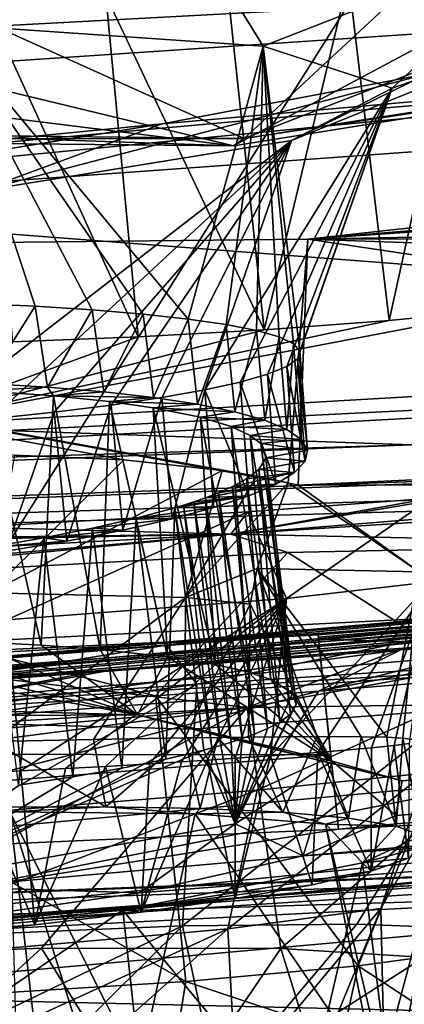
# Model space of a CAD drawing. Header units: metres. Extents: x -147 to 294, y -23 to 81.
# Tile 232 of 656: x 226.93 to 228.02, y 5.43 to 8.21. Entities that reach past the tile are written whole.
import ezdxf

# ---------------------------------------------------------------- set-up
doc = ezdxf.new("R2010")
doc.units = ezdxf.units.M
doc.layers.add('solid_AVA_153', color=7, linetype='CONTINUOUS')

msp = doc.modelspace()

# ---------------------------------------------------------------- linework, layer by layer
at = {"layer": 'solid_AVA_153'}
for points in [[(226.666824, 6.360106, 267.585846), (221.667358, 19.119045, 269.910767), (235.382919, 20.174784, 271.545105)], [(226.666824, 6.360106, 267.585846), (235.382919, 20.174784, 271.545105), (236.747787, 7.212847, 268.464081)], [(221.215851, 18.567869, 273.642273), (222.109406, 7.973817, 270.554962), (236.530548, 9.275632, 271.466919)], [(228.138519, 8.174622, 222.694717), (227.975449, 10.498135, 223.496567), (226.329712, 10.324483, 223.498077)], [(228.138519, 8.174622, 222.694717), (230.165802, 8.708931, 220.641251), (227.975449, 10.498135, 223.496567)], [(226.625031, 8.073373, 222.710281), (228.138519, 8.174622, 222.694717), (226.329712, 10.324483, 223.498077)], [(236.78653, 6.84453, 270.019653), (236.530548, 9.275632, 271.466919), (222.109406, 7.973817, 270.554962)], [(227.657516, 8.942982, 221.917419), (226.863846, 8.190336, 221.886475), (225.89827, 8.237767, 221.354187)], [(227.657516, 8.942982, 221.917419), (227.972733, 8.249958, 221.873093), (226.863846, 8.190336, 221.886475)], [(226.715729, 8.196825, 227.932388), (227.324066, 8.616124, 227.523529), (225.467773, 8.601363, 226.949051)], [(226.715729, 8.196825, 227.932388), (227.62085, 8.134121, 228.804672), (227.324066, 8.616124, 227.523529)], [(227.62085, 8.134121, 228.804672), (228.471924, 8.466963, 229.031189), (227.324066, 8.616124, 227.523529)], [(233.608093, 8.471336, 231.993881), (225.555923, 7.742019, 233.204056), (224.093491, 7.551685, 234.172729)], [(233.628204, 8.239284, 233.922836), (233.608093, 8.471336, 231.993881), (224.093491, 7.551685, 234.172729)], [(233.608093, 8.471336, 231.993881), (227.336411, 7.915747, 232.620621), (225.555923, 7.742019, 233.204056)], [(233.608093, 8.471336, 231.993881), (228.083939, 8.056382, 231.878784), (227.336411, 7.915747, 232.620621)], [(227.62085, 8.134121, 228.804672), (227.984177, 8.016028, 230.015076), (228.471924, 8.466963, 229.031189)], [(227.984177, 8.016028, 230.015076), (228.524857, 8.202989, 230.974884), (228.471924, 8.466963, 229.031189)], [(228.920853, 8.400693, 221.314636), (229.337128, 8.150836, 221.32962), (227.567337, 7.874276, 222.236374)], [(227.972733, 8.249958, 221.873093), (228.920853, 8.400693, 221.314636), (227.567337, 7.874276, 222.236374)], [(228.196243, 8.359608, 223.167938), (227.975891, 7.360683, 223.035233), (227.86171, 8.326296, 223.240036)], [(228.196243, 8.359608, 223.167938), (228.322845, 7.393867, 222.959244), (227.975891, 7.360683, 223.035233)], [(227.86171, 8.326296, 223.240036), (227.623306, 7.333996, 223.074554), (227.520294, 8.299098, 223.277664)], [(227.86171, 8.326296, 223.240036), (227.975891, 7.360683, 223.035233), (227.623306, 7.333996, 223.074554)], [(227.177322, 8.278397, 223.280487), (227.268509, 7.313957, 223.077332), (226.834137, 8.26439, 223.247864)], [(227.520294, 8.299098, 223.277664), (227.623306, 7.333996, 223.074554), (227.177322, 8.278397, 223.280487)], [(227.177322, 8.278397, 223.280487), (227.623306, 7.333996, 223.074554), (227.268509, 7.313957, 223.077332)], [(236.633896, 8.294048, 236.10585), (227.746582, 7.589775, 235.630768), (236.638626, 8.249241, 236.544342)], [(234.777832, 8.171439, 235.494171), (227.746582, 7.589775, 235.630768), (236.633896, 8.294048, 236.10585)], [(226.834137, 8.26439, 223.247864), (227.268509, 7.313957, 223.077332), (226.915268, 7.300756, 223.043701)], [(226.863846, 8.190336, 221.886475), (227.972733, 8.249958, 221.873093), (227.567337, 7.874276, 222.236374)], [(233.628204, 8.239284, 233.922836), (224.093491, 7.551685, 234.172729), (227.746582, 7.589775, 235.630768)], [(236.638626, 8.249241, 236.544342), (227.746582, 7.589775, 235.630768), (236.643234, 8.205646, 236.980911)], [(234.777832, 8.171439, 235.494171), (233.628204, 8.239284, 233.922836), (227.746582, 7.589775, 235.630768)], [(227.409454, 7.364685, 228.802612), (227.62085, 8.134121, 228.804672), (226.715729, 8.196825, 227.932388)], [(227.282806, 7.37843, 228.617767), (227.409454, 7.364685, 228.802612), (226.715729, 8.196825, 227.932388)], [(227.138229, 7.390466, 228.447586), (227.282806, 7.37843, 228.617767), (226.715729, 8.196825, 227.932388)], [(226.977432, 7.400581, 228.293686), (227.138229, 7.390466, 228.447586), (226.715729, 8.196825, 227.932388)], [(226.801651, 7.408681, 228.157516), (226.977432, 7.400581, 228.293686), (226.715729, 8.196825, 227.932388)], [(227.701202, 7.868086, 231.263977), (228.083939, 8.056382, 231.878784), (228.524857, 8.202989, 230.974884)], [(227.984177, 8.016028, 230.015076), (227.701202, 7.868086, 231.263977), (228.524857, 8.202989, 230.974884)], [(236.643234, 8.205646, 236.980911), (227.746582, 7.589775, 235.630768), (236.690552, 7.756367, 238.891998)], [(226.863846, 8.190336, 221.886475), (227.567337, 7.874276, 222.236374), (225.673813, 7.894255, 221.544952)], [(227.537064, 7.852794, 222.347427), (228.138519, 8.174622, 222.694717), (226.625031, 8.073373, 222.710281)], [(227.537064, 7.852794, 222.347427), (229.373611, 8.146243, 221.368607), (228.138519, 8.174622, 222.694717)], [(227.567337, 7.874276, 222.236374), (229.373611, 8.146243, 221.368607), (227.537064, 7.852794, 222.347427)], [(227.567337, 7.874276, 222.236374), (229.337128, 8.150836, 221.32962), (229.373611, 8.146243, 221.368607)], [(227.537064, 7.852794, 222.347427), (226.625031, 8.073373, 222.710281), (225.291519, 8.131188, 221.975357)], [(227.537064, 7.852794, 222.347427), (225.291519, 8.131188, 221.975357), (225.394073, 7.925722, 221.841507)], [(227.409454, 7.364685, 228.802612), (227.516205, 7.349355, 228.999969), (227.62085, 8.134121, 228.804672)], [(227.516205, 7.349355, 228.999969), (227.601883, 7.332406, 229.207794), (227.62085, 8.134121, 228.804672)], [(227.601883, 7.332406, 229.207794), (227.665588, 7.314009, 229.424408), (227.62085, 8.134121, 228.804672)], [(227.723801, 7.273679, 229.875549), (227.984177, 8.016028, 230.015076), (227.62085, 8.134121, 228.804672)], [(227.706436, 7.294384, 229.647964), (227.723801, 7.273679, 229.875549), (227.62085, 8.134121, 228.804672)], [(227.665588, 7.314009, 229.424408), (227.706436, 7.294384, 229.647964), (227.62085, 8.134121, 228.804672)], [(226.818863, 7.72579, 232.222122), (227.336411, 7.915747, 232.620621), (228.083939, 8.056382, 231.878784)], [(227.701202, 7.868086, 231.263977), (226.818863, 7.72579, 232.222122), (228.083939, 8.056382, 231.878784)], [(227.456238, 7.164742, 230.97789), (227.701202, 7.868086, 231.263977), (227.984177, 8.016028, 230.015076)], [(227.555954, 7.186561, 230.770248), (227.456238, 7.164742, 230.97789), (227.984177, 8.016028, 230.015076)], [(227.633209, 7.208677, 230.553802), (227.555954, 7.186561, 230.770248), (227.984177, 8.016028, 230.015076)], [(227.687271, 7.230732, 230.330963), (227.633209, 7.208677, 230.553802), (227.984177, 8.016028, 230.015076)], [(227.717484, 7.25237, 230.10408), (227.687271, 7.230732, 230.330963), (227.984177, 8.016028, 230.015076)], [(227.723801, 7.273679, 229.875549), (227.717484, 7.25237, 230.10408), (227.984177, 8.016028, 230.015076)], [(236.78653, 6.84453, 270.019653), (222.109406, 7.973817, 270.554962), (222.631927, 5.539927, 269.080383)], [(227.537064, 7.852794, 222.347427), (225.394073, 7.925722, 221.841507), (225.579788, 7.872334, 221.640121)], [(225.555084, 7.625453, 232.601135), (225.555923, 7.742019, 233.204056), (227.336411, 7.915747, 232.620621)], [(226.818863, 7.72579, 232.222122), (225.555084, 7.625453, 232.601135), (227.336411, 7.915747, 232.620621)], [(225.673813, 7.894255, 221.544952), (227.567337, 7.874276, 222.236374), (225.579788, 7.872334, 221.640121)], [(227.567337, 7.874276, 222.236374), (227.537064, 7.852794, 222.347427), (225.579788, 7.872334, 221.640121)], [(226.661957, 7.06533, 231.80545), (226.818863, 7.72579, 232.222122), (227.701202, 7.868086, 231.263977)], [(226.853745, 7.083014, 231.676071), (226.661957, 7.06533, 231.80545), (227.701202, 7.868086, 231.263977)], [(227.031494, 7.102033, 231.526443), (226.853745, 7.083014, 231.676071), (227.701202, 7.868086, 231.263977)], [(227.192581, 7.122088, 231.358337), (227.031494, 7.102033, 231.526443), (227.701202, 7.868086, 231.263977)], [(227.334747, 7.143135, 231.174606), (227.192581, 7.122088, 231.358337), (227.701202, 7.868086, 231.263977)], [(227.456238, 7.164742, 230.97789), (227.334747, 7.143135, 231.174606), (227.701202, 7.868086, 231.263977)], [(227.746582, 7.589775, 235.630768), (235.735458, 7.599073, 239.130646), (236.690552, 7.756367, 238.891998)], [(227.691162, 6.902668, 238.496902), (227.746582, 7.589775, 235.630768), (224.093491, 7.551685, 234.172729)], [(227.691162, 6.902668, 238.496902), (227.719223, 6.896078, 238.537064), (227.746582, 7.589775, 235.630768)], [(227.746582, 7.589775, 235.630768), (227.719223, 6.896078, 238.537064), (231.285553, 7.061139, 239.422485)], [(227.746582, 7.589775, 235.630768), (234.926407, 7.339032, 239.866241), (235.735458, 7.599073, 239.130646)], [(227.746582, 7.589775, 235.630768), (231.285553, 7.061139, 239.422485), (234.926407, 7.339032, 239.866241)], [(227.602158, 6.920899, 238.380768), (227.691162, 6.902668, 238.496902), (224.093491, 7.551685, 234.172729)], [(227.505508, 6.93691, 238.270599), (227.602158, 6.920899, 238.380768), (224.093491, 7.551685, 234.172729)], [(227.228363, 6.966941, 238.021484), (227.505508, 6.93691, 238.270599), (224.093491, 7.551685, 234.172729)], [(226.919937, 6.980522, 237.827713), (227.228363, 6.966941, 238.021484), (224.093491, 7.551685, 234.172729)], [(228.322845, 7.393867, 222.959244), (228.371536, 7.16521, 223.003799), (226.575378, 7.061026, 223.020325)], [(227.975891, 7.360683, 223.035233), (228.322845, 7.393867, 222.959244), (226.575378, 7.061026, 223.020325)], [(226.801651, 7.408681, 228.157516), (226.840073, 7.182299, 228.121857), (226.977432, 7.400581, 228.293686)], [(226.977432, 7.400581, 228.293686), (226.840073, 7.182299, 228.121857), (227.012558, 7.172356, 228.257675)], [(226.977432, 7.400581, 228.293686), (227.012558, 7.172356, 228.257675), (227.138229, 7.390466, 228.447586)], [(227.138229, 7.390466, 228.447586), (227.012558, 7.172356, 228.257675), (227.171082, 7.15926, 228.41127)], [(227.138229, 7.390466, 228.447586), (227.171082, 7.15926, 228.41127), (227.282806, 7.37843, 228.617767)], [(227.282806, 7.37843, 228.617767), (227.171082, 7.15926, 228.41127), (227.311966, 7.143359, 228.578766)], [(227.282806, 7.37843, 228.617767), (227.311966, 7.143359, 228.578766), (227.409454, 7.364685, 228.802612)], [(227.409454, 7.364685, 228.802612), (227.311966, 7.143359, 228.578766), (227.435333, 7.124603, 228.760559)], [(227.409454, 7.364685, 228.802612), (227.435333, 7.124603, 228.760559), (227.516205, 7.349355, 228.999969)], [(218.59256, 6.571077, 223.702866), (233.025391, 7.355808, 223.422058), (233.548477, 7.100766, 225.244507)], [(218.59256, 6.571077, 223.702866), (219.173904, 6.664817, 223.215515), (233.025391, 7.355808, 223.422058)], [(228.038101, 7.009343, 223.27684), (233.025391, 7.355808, 223.422058), (219.173904, 6.664817, 223.215515)], [(227.623306, 7.333996, 223.074554), (227.975891, 7.360683, 223.035233), (226.575378, 7.061026, 223.020325)], [(227.268509, 7.313957, 223.077332), (227.623306, 7.333996, 223.074554), (226.575378, 7.061026, 223.020325)], [(227.516205, 7.349355, 228.999969), (227.435333, 7.124603, 228.760559), (227.541107, 7.103078, 228.95607)], [(227.516205, 7.349355, 228.999969), (227.541107, 7.103078, 228.95607), (227.601883, 7.332406, 229.207794)], [(226.915268, 7.300756, 223.043701), (227.268509, 7.313957, 223.077332), (226.575378, 7.061026, 223.020325)], [(227.601883, 7.332406, 229.207794), (227.541107, 7.103078, 228.95607), (227.625381, 7.079303, 229.160019)], [(227.601883, 7.332406, 229.207794), (227.625381, 7.079303, 229.160019), (227.665588, 7.314009, 229.424408)], [(227.665588, 7.314009, 229.424408), (227.625381, 7.079303, 229.160019), (227.687531, 7.053154, 229.373001)], [(227.665588, 7.314009, 229.424408), (227.687531, 7.053154, 229.373001), (227.706436, 7.294384, 229.647964)], [(227.706436, 7.294384, 229.647964), (227.687531, 7.053154, 229.373001), (227.728256, 7.024789, 229.594238)], [(227.706436, 7.294384, 229.647964), (227.728256, 7.024789, 229.594238), (227.723801, 7.273679, 229.875549)], [(235.080612, 7.113738, 252.657074), (227.123535, 6.366768, 254.915771), (236.741272, 7.274446, 253.145309)], [(227.17012, 6.370197, 254.929886), (236.741272, 7.274446, 253.145309), (227.123535, 6.366768, 254.915771)], [(227.17012, 6.370197, 254.929886), (236.743149, 7.256926, 254.172974), (236.741272, 7.274446, 253.145309)], [(227.17012, 6.370197, 254.929886), (228.009521, 6.431575, 255.340225), (236.743149, 7.256926, 254.172974)], [(227.717484, 7.25237, 230.10408), (227.739044, 6.964034, 230.039764), (227.687271, 7.230732, 230.330963)], [(227.723801, 7.273679, 229.875549), (227.745682, 6.995105, 229.816452), (227.717484, 7.25237, 230.10408)], [(227.717484, 7.25237, 230.10408), (227.745682, 6.995105, 229.816452), (227.739044, 6.964034, 230.039764)], [(227.723801, 7.273679, 229.875549), (227.728256, 7.024789, 229.594238), (227.745682, 6.995105, 229.816452)], [(228.009521, 6.431575, 255.340225), (228.328079, 6.454755, 255.59375), (236.743149, 7.256926, 254.172974)], [(227.687271, 7.230732, 230.330963), (227.709198, 6.931657, 230.263992), (227.633209, 7.208677, 230.553802)], [(227.687271, 7.230732, 230.330963), (227.739044, 6.964034, 230.039764), (227.709198, 6.931657, 230.263992)], [(231.763504, 6.751752, 267.130402), (226.666824, 6.360106, 267.585846), (236.747787, 7.212847, 268.464081)], [(227.633209, 7.208677, 230.553802), (227.656662, 6.899036, 230.481522), (227.555954, 7.186561, 230.770248)], [(227.633209, 7.208677, 230.553802), (227.709198, 6.931657, 230.263992), (227.656662, 6.899036, 230.481522)], [(227.012558, 7.172356, 228.257675), (226.840073, 7.182299, 228.121857), (226.829742, 7.161592, 228.259216)], [(227.012558, 7.172356, 228.257675), (226.829742, 7.161592, 228.259216), (227.029892, 7.147794, 228.433304)], [(227.171082, 7.15926, 228.41127), (227.012558, 7.172356, 228.257675), (227.029892, 7.147794, 228.433304)], [(227.555954, 7.186561, 230.770248), (227.580643, 6.866136, 230.692184), (227.456238, 7.164742, 230.97789)], [(231.285553, 7.061139, 239.422485), (227.529785, 6.757765, 245.272202), (234.297729, 7.192299, 247.912186)], [(228.838699, 6.730718, 247.574768), (234.297729, 7.192299, 247.912186), (227.529785, 6.757765, 245.272202)], [(227.555954, 7.186561, 230.770248), (227.656662, 6.899036, 230.481522), (227.580643, 6.866136, 230.692184)], [(226.575378, 7.061026, 223.020325), (228.371536, 7.16521, 223.003799), (228.038101, 7.009343, 223.27684)], [(226.829742, 7.161592, 228.259216), (226.795242, 6.454734, 227.996277), (226.99472, 6.444904, 228.145187)], [(227.029892, 7.147794, 228.433304), (226.829742, 7.161592, 228.259216), (226.99472, 6.444904, 228.145187)], [(227.029892, 7.147794, 228.433304), (226.99472, 6.444904, 228.145187), (227.160812, 6.432538, 228.302795)], [(227.311966, 7.143359, 228.578766), (227.171082, 7.15926, 228.41127), (227.029892, 7.147794, 228.433304)], [(227.187531, 7.131616, 228.609009), (227.029892, 7.147794, 228.433304), (227.160812, 6.432538, 228.302795)], [(227.311966, 7.143359, 228.578766), (227.029892, 7.147794, 228.433304), (227.187531, 7.131616, 228.609009)], [(227.435333, 7.124603, 228.760559), (227.311966, 7.143359, 228.578766), (227.187531, 7.131616, 228.609009)], [(227.334747, 7.143135, 231.174606), (227.225327, 6.769095, 231.264023), (227.192581, 7.122088, 231.358337)], [(227.334747, 7.143135, 231.174606), (227.363815, 6.800639, 231.086929), (227.225327, 6.769095, 231.264023)], [(227.456238, 7.164742, 230.97789), (227.363815, 6.800639, 231.086929), (227.334747, 7.143135, 231.174606)], [(227.456238, 7.164742, 230.97789), (227.482025, 6.832977, 230.896255), (227.363815, 6.800639, 231.086929)], [(227.456238, 7.164742, 230.97789), (227.580643, 6.866136, 230.692184), (227.482025, 6.832977, 230.896255)], [(218.338303, 6.545331, 223.831436), (234.911194, 7.018575, 226.575531), (236.760376, 7.130266, 227.066544)], [(226.136612, 6.242409, 227.370834), (218.338303, 6.545331, 223.831436), (236.760376, 7.130266, 227.066544)], [(226.102844, 6.343902, 252.338867), (227.123535, 6.366768, 254.915771), (235.080612, 7.113738, 252.657074)], [(226.102844, 6.343902, 252.338867), (235.080612, 7.113738, 252.657074), (233.961472, 7.033742, 251.428619)], [(226.136612, 6.242409, 227.370834), (236.760376, 7.130266, 227.066544), (236.812561, 6.909686, 228.607513)], [(227.192581, 7.122088, 231.358337), (227.067291, 6.738337, 231.427948), (227.031494, 7.102033, 231.526443)], [(227.192581, 7.122088, 231.358337), (227.225327, 6.769095, 231.264023), (227.067291, 6.738337, 231.427948)], [(227.187531, 7.131616, 228.609009), (227.160812, 6.432538, 228.302795), (227.350876, 6.411733, 228.537064)], [(227.310532, 7.114228, 228.780746), (227.187531, 7.131616, 228.609009), (227.350876, 6.411733, 228.537064)], [(227.435333, 7.124603, 228.760559), (227.187531, 7.131616, 228.609009), (227.310532, 7.114228, 228.780746)], [(227.541107, 7.103078, 228.95607), (227.435333, 7.124603, 228.760559), (227.310532, 7.114228, 228.780746)], [(227.310532, 7.114228, 228.780746), (227.350876, 6.411733, 228.537064), (227.486069, 6.389891, 228.760712)], [(227.444, 7.087463, 229.024521), (227.310532, 7.114228, 228.780746), (227.486069, 6.389891, 228.760712)], [(227.541107, 7.103078, 228.95607), (227.310532, 7.114228, 228.780746), (227.444, 7.087463, 229.024521)], [(218.338303, 6.545331, 223.831436), (233.548477, 7.100766, 225.244507), (234.911194, 7.018575, 226.575531)], [(218.338303, 6.545331, 223.831436), (218.59256, 6.571077, 223.702866), (233.548477, 7.100766, 225.244507)], [(227.031494, 7.102033, 231.526443), (226.894836, 6.709419, 231.572906), (226.853745, 7.083014, 231.676071)], [(227.031494, 7.102033, 231.526443), (227.067291, 6.738337, 231.427948), (226.894836, 6.709419, 231.572906)], [(227.625381, 7.079303, 229.160019), (227.541107, 7.103078, 228.95607), (227.444, 7.087463, 229.024521)], [(227.444, 7.087463, 229.024521), (227.486069, 6.389891, 228.760712), (227.579834, 6.368204, 228.96875)], [(227.531067, 7.061258, 229.247131), (227.444, 7.087463, 229.024521), (227.579834, 6.368204, 228.96875)], [(227.625381, 7.079303, 229.160019), (227.444, 7.087463, 229.024521), (227.531067, 7.061258, 229.247131)], [(226.575378, 7.061026, 223.020325), (228.038101, 7.009343, 223.27684), (225.780548, 6.940898, 222.935318)], [(231.285553, 7.061139, 239.422485), (228.291656, 6.885289, 240.255829), (227.529785, 6.757765, 245.272202)], [(227.687531, 7.053154, 229.373001), (227.625381, 7.079303, 229.160019), (227.531067, 7.061258, 229.247131)], [(227.531067, 7.061258, 229.247131), (227.579834, 6.368204, 228.96875), (227.642487, 6.347367, 229.159256)], [(227.584625, 7.036458, 229.447159), (227.531067, 7.061258, 229.247131), (227.642487, 6.347367, 229.159256)], [(227.687531, 7.053154, 229.373001), (227.531067, 7.061258, 229.247131), (227.584625, 7.036458, 229.447159)], [(231.285553, 7.061139, 239.422485), (227.719223, 6.896078, 238.537064), (228.157959, 6.897239, 239.334839)], [(227.348495, 6.444234, 252.06337), (226.102844, 6.343902, 252.338867), (233.961472, 7.033742, 251.428619)], [(228.597763, 6.571741, 251.058273), (227.348495, 6.444234, 252.06337), (233.961472, 7.033742, 251.428619)], [(227.728256, 7.024789, 229.594238), (227.687531, 7.053154, 229.373001), (227.584625, 7.036458, 229.447159)], [(227.584625, 7.036458, 229.447159), (227.642487, 6.347367, 229.159256), (227.70401, 6.309401, 229.48764)], [(227.614227, 7.013428, 229.625443), (227.584625, 7.036458, 229.447159), (227.70401, 6.309401, 229.48764)], [(227.728256, 7.024789, 229.594238), (227.584625, 7.036458, 229.447159), (227.614227, 7.013428, 229.625443)], [(225.780548, 6.940898, 222.935318), (228.038101, 7.009343, 223.27684), (219.173904, 6.664817, 223.215515)], [(227.745682, 6.995105, 229.816452), (227.728256, 7.024789, 229.594238), (227.614227, 7.013428, 229.625443)], [(227.614227, 7.013428, 229.625443), (227.70401, 6.309401, 229.48764), (227.714264, 6.277006, 229.75267)], [(227.628113, 6.973158, 229.923187), (227.614227, 7.013428, 229.625443), (227.714264, 6.277006, 229.75267)], [(227.745682, 6.995105, 229.816452), (227.614227, 7.013428, 229.625443), (227.628113, 6.973158, 229.923187)], [(226.850204, 6.592463, 237.980484), (227.228363, 6.966941, 238.021484), (226.919937, 6.980522, 237.827713)], [(227.608551, 6.940142, 230.155838), (227.628113, 6.973158, 229.923187), (227.697769, 6.249945, 229.965485)], [(227.739044, 6.964034, 230.039764), (227.628113, 6.973158, 229.923187), (227.608551, 6.940142, 230.155838)], [(227.739044, 6.964034, 230.039764), (227.745682, 6.995105, 229.816452), (227.628113, 6.973158, 229.923187)], [(227.628113, 6.973158, 229.923187), (227.714264, 6.277006, 229.75267), (227.697769, 6.249945, 229.965485)], [(226.850204, 6.592463, 237.980484), (227.505508, 6.93691, 238.270599), (227.228363, 6.966941, 238.021484)], [(227.709198, 6.931657, 230.263992), (227.739044, 6.964034, 230.039764), (227.608551, 6.940142, 230.155838)], [(226.850204, 6.592463, 237.980484), (227.401443, 6.578774, 238.368729), (227.505508, 6.93691, 238.270599)], [(227.401443, 6.578774, 238.368729), (227.602158, 6.920899, 238.380768), (227.505508, 6.93691, 238.270599)], [(227.401443, 6.578774, 238.368729), (227.691162, 6.902668, 238.496902), (227.602158, 6.920899, 238.380768)], [(227.709198, 6.931657, 230.263992), (227.573883, 6.913363, 230.337494), (227.53421, 6.891744, 230.479767)], [(227.656662, 6.899036, 230.481522), (227.709198, 6.931657, 230.263992), (227.53421, 6.891744, 230.479767)], [(227.573883, 6.913363, 230.337494), (227.608551, 6.940142, 230.155838), (227.667969, 6.227539, 230.136261)], [(227.709198, 6.931657, 230.263992), (227.608551, 6.940142, 230.155838), (227.573883, 6.913363, 230.337494)], [(227.608551, 6.940142, 230.155838), (227.697769, 6.249945, 229.965485), (227.667969, 6.227539, 230.136261)], [(225.737732, 6.265026, 261.223785), (228.828445, 6.558399, 263.977661), (232.900177, 6.898246, 262.964447)], [(226.234894, 6.303229, 261.255951), (225.737732, 6.265026, 261.223785), (232.900177, 6.898246, 262.964447)], [(227.421036, 6.207695, 228.096146), (226.136612, 6.242409, 227.370834), (236.812561, 6.909686, 228.607513)], [(226.868317, 6.351398, 261.188568), (226.234894, 6.303229, 261.255951), (232.900177, 6.898246, 262.964447)], [(228.015518, 6.436563, 260.676361), (226.868317, 6.351398, 261.188568), (232.900177, 6.898246, 262.964447)], [(227.604111, 6.661308, 238.557617), (227.691162, 6.902668, 238.496902), (227.401443, 6.578774, 238.368729)], [(228.013077, 6.061882, 229.37233), (227.421036, 6.207695, 228.096146), (236.812561, 6.909686, 228.607513)], [(227.656662, 6.899036, 230.481522), (227.494736, 6.874277, 230.591934), (227.457977, 6.860137, 230.680908)], [(227.580643, 6.866136, 230.692184), (227.656662, 6.899036, 230.481522), (227.457977, 6.860137, 230.680908)], [(227.656662, 6.899036, 230.481522), (227.53421, 6.891744, 230.479767), (227.494736, 6.874277, 230.591934)], [(227.494736, 6.874277, 230.591934), (227.53421, 6.891744, 230.479767), (227.59668, 6.19372, 230.384598)], [(227.53421, 6.891744, 230.479767), (227.573883, 6.913363, 230.337494), (227.632767, 6.209027, 230.273636)], [(227.53421, 6.891744, 230.479767), (227.632767, 6.209027, 230.273636), (227.59668, 6.19372, 230.384598)], [(227.573883, 6.913363, 230.337494), (227.667969, 6.227539, 230.136261), (227.632767, 6.209027, 230.273636)], [(228.061096, 6.651428, 239.458084), (227.691162, 6.902668, 238.496902), (227.604111, 6.661308, 238.557617)], [(228.061096, 6.651428, 239.458084), (227.719223, 6.896078, 238.537064), (227.691162, 6.902668, 238.496902)], [(228.061096, 6.651428, 239.458084), (228.157959, 6.897239, 239.334839), (227.719223, 6.896078, 238.537064)], [(228.013077, 6.061882, 229.37233), (236.812561, 6.909686, 228.607513), (236.807236, 6.685143, 230.2258)], [(228.811707, 6.493824, 259.850586), (228.015518, 6.436563, 260.676361), (232.900177, 6.898246, 262.964447)], [(227.580643, 6.866136, 230.692184), (227.396194, 6.839355, 230.808746), (227.371277, 6.831805, 230.854294)], [(227.482025, 6.832977, 230.896255), (227.580643, 6.866136, 230.692184), (227.371277, 6.831805, 230.854294)], [(227.580643, 6.866136, 230.692184), (227.424988, 6.848673, 230.751862), (227.396194, 6.839355, 230.808746)], [(227.580643, 6.866136, 230.692184), (227.457977, 6.860137, 230.680908), (227.424988, 6.848673, 230.751862)], [(227.457977, 6.860137, 230.680908), (227.494736, 6.874277, 230.591934), (227.562073, 6.181054, 230.47467)], [(227.494736, 6.874277, 230.591934), (227.59668, 6.19372, 230.384598), (227.562073, 6.181054, 230.47467)], [(228.291656, 6.885289, 240.255829), (228.09436, 6.859282, 241.168381), (227.529785, 6.757765, 245.272202)], [(236.958984, 5.207204, 267.642426), (236.78653, 6.84453, 270.019653), (222.631927, 5.539927, 269.080383)], [(227.396194, 6.839355, 230.808746), (227.476013, 6.154612, 230.657654), (227.371277, 6.831805, 230.854294)], [(227.396194, 6.839355, 230.808746), (227.424988, 6.848673, 230.751862), (227.501434, 6.161868, 230.608185)], [(227.396194, 6.839355, 230.808746), (227.501434, 6.161868, 230.608185), (227.476013, 6.154612, 230.657654)], [(227.424988, 6.848673, 230.751862), (227.457977, 6.860137, 230.680908), (227.530167, 6.170562, 230.548126)], [(227.424988, 6.848673, 230.751862), (227.530167, 6.170562, 230.548126), (227.501434, 6.161868, 230.608185)], [(227.457977, 6.860137, 230.680908), (227.562073, 6.181054, 230.47467), (227.530167, 6.170562, 230.548126)], [(228.09436, 6.859282, 241.168381), (227.577469, 6.821077, 241.981354), (227.529785, 6.757765, 245.272202)], [(227.686432, 6.575842, 241.438553), (227.577469, 6.821077, 241.981354), (228.09436, 6.859282, 241.168381)], [(228.095016, 6.623341, 240.483261), (227.686432, 6.575842, 241.438553), (228.09436, 6.859282, 241.168381)], [(227.577469, 6.821077, 241.981354), (226.794296, 6.777203, 242.568024), (227.529785, 6.757765, 245.272202)], [(226.897659, 6.515931, 242.129547), (226.794296, 6.777203, 242.568024), (227.577469, 6.821077, 241.981354)], [(227.686432, 6.575842, 241.438553), (226.897659, 6.515931, 242.129547), (227.577469, 6.821077, 241.981354)], [(227.482025, 6.832977, 230.896255), (227.371277, 6.831805, 230.854294), (227.262558, 6.802456, 231.026718)], [(227.363815, 6.800639, 231.086929), (227.482025, 6.832977, 230.896255), (227.262558, 6.802456, 231.026718)], [(227.262558, 6.802456, 231.026718), (227.371277, 6.831805, 230.854294), (227.346481, 6.122838, 230.868896)], [(227.371277, 6.831805, 230.854294), (227.453949, 6.148665, 230.697983), (227.346481, 6.122838, 230.868896)], [(227.371277, 6.831805, 230.854294), (227.476013, 6.154612, 230.657654), (227.453949, 6.148665, 230.697983)], [(232.26207, 6.808148, 265.963104), (227.777176, 6.461152, 265.701599), (232.311737, 6.331293, 265.854126)], [(228.828445, 6.558399, 263.977661), (227.777176, 6.461152, 265.701599), (232.26207, 6.808148, 265.963104)], [(227.139618, 6.774345, 231.184738), (227.262558, 6.802456, 231.026718), (227.222672, 6.097609, 231.028427)], [(227.363815, 6.800639, 231.086929), (227.262558, 6.802456, 231.026718), (227.139618, 6.774345, 231.184738)], [(227.225327, 6.769095, 231.264023), (227.363815, 6.800639, 231.086929), (227.139618, 6.774345, 231.184738)], [(227.262558, 6.802456, 231.026718), (227.346481, 6.122838, 230.868896), (227.222672, 6.097609, 231.028427)], [(221.745056, 6.444329, 244.787796), (227.529785, 6.757765, 245.272202), (222.952988, 6.670467, 242.529892)], [(225.050674, 6.541754, 246.12825), (227.529785, 6.757765, 245.272202), (221.745056, 6.444329, 244.787796)], [(223.46933, 6.708917, 241.488022), (222.952988, 6.670467, 242.529892), (227.529785, 6.757765, 245.272202)], [(224.498047, 6.702584, 242.569351), (223.46933, 6.708917, 241.488022), (227.529785, 6.757765, 245.272202)], [(225.86525, 6.737437, 242.833267), (224.498047, 6.702584, 242.569351), (227.529785, 6.757765, 245.272202)], [(225.050674, 6.541754, 246.12825), (226.080093, 6.618721, 245.943054), (227.529785, 6.757765, 245.272202)], [(226.794296, 6.777203, 242.568024), (225.86525, 6.737437, 242.833267), (227.529785, 6.757765, 245.272202)], [(226.080093, 6.618721, 245.943054), (227.689957, 6.705853, 246.377762), (227.529785, 6.757765, 245.272202)], [(231.763504, 6.751752, 267.130402), (226.780884, 6.378755, 266.79425), (226.666824, 6.360106, 267.585846)], [(231.763504, 6.751752, 267.130402), (226.844208, 5.77165, 266.655884), (226.780884, 6.378755, 266.79425)], [(231.763504, 6.751752, 267.130402), (231.819214, 6.211915, 267.007538), (226.844208, 5.77165, 266.655884)], [(227.002441, 6.747447, 231.32843), (227.139618, 6.774345, 231.184738), (227.083679, 6.073241, 231.17511)], [(227.225327, 6.769095, 231.264023), (227.139618, 6.774345, 231.184738), (227.002441, 6.747447, 231.32843)], [(227.067291, 6.738337, 231.427948), (227.225327, 6.769095, 231.264023), (227.002441, 6.747447, 231.32843)], [(227.139618, 6.774345, 231.184738), (227.222672, 6.097609, 231.028427), (227.083679, 6.073241, 231.17511)], [(227.689957, 6.705853, 246.377762), (228.838699, 6.730718, 247.574768), (227.529785, 6.757765, 245.272202)], [(226.849335, 6.721497, 231.459045), (227.002441, 6.747447, 231.32843), (226.930603, 6.050006, 231.30751)], [(227.067291, 6.738337, 231.427948), (227.002441, 6.747447, 231.32843), (226.849335, 6.721497, 231.459045)], [(226.894836, 6.709419, 231.572906), (227.067291, 6.738337, 231.427948), (226.849335, 6.721497, 231.459045)], [(227.002441, 6.747447, 231.32843), (227.083679, 6.073241, 231.17511), (226.930603, 6.050006, 231.30751)], [(228.223877, 6.366313, 247.874039), (228.838699, 6.730718, 247.574768), (227.689957, 6.705853, 246.377762)], [(227.317612, 6.301785, 246.995743), (227.689957, 6.705853, 246.377762), (226.080093, 6.618721, 245.943054)], [(227.317612, 6.301785, 246.995743), (228.223877, 6.366313, 247.874039), (227.689957, 6.705853, 246.377762)], [(227.994934, 5.964113, 230.0746), (236.807236, 6.685143, 230.2258), (235.668884, 6.528447, 230.52536)], [(227.994934, 5.964113, 230.0746), (228.013077, 6.061882, 229.37233), (236.807236, 6.685143, 230.2258)], [(227.583801, 6.56044, 238.569931), (227.604111, 6.661308, 238.557617), (227.401443, 6.578774, 238.368729)], [(227.583801, 6.56044, 238.569931), (227.772919, 6.187026, 238.844498), (227.604111, 6.661308, 238.557617)], [(227.604111, 6.661308, 238.557617), (227.772919, 6.187026, 238.844498), (227.897293, 6.185962, 239.103149)], [(227.604111, 6.661308, 238.557617), (227.897293, 6.185962, 239.103149), (227.969849, 6.184657, 239.313263)], [(228.061096, 6.651428, 239.458084), (227.604111, 6.661308, 238.557617), (227.969849, 6.184657, 239.313263)], [(228.061096, 6.651428, 239.458084), (227.969849, 6.184657, 239.313263), (228.014999, 6.18265, 239.497772)], [(228.061096, 6.651428, 239.458084), (228.014999, 6.18265, 239.497772), (228.056656, 6.177001, 239.852661)], [(227.317612, 6.301785, 246.995743), (226.080093, 6.618721, 245.943054), (226.112671, 6.229857, 246.678848)], [(228.095016, 6.623341, 240.483261), (227.774597, 6.142164, 241.034256), (227.641479, 6.132447, 241.245789)], [(228.095016, 6.623341, 240.483261), (227.641479, 6.132447, 241.245789), (227.686432, 6.575842, 241.438553)], [(228.095016, 6.623341, 240.483261), (227.926468, 6.154791, 240.697998), (227.774597, 6.142164, 241.034256)], [(228.095016, 6.623341, 240.483261), (227.989899, 6.161358, 240.48912), (227.926468, 6.154791, 240.697998)], [(228.095016, 6.623341, 240.483261), (228.032806, 6.167349, 240.275436), (227.989899, 6.161358, 240.48912)], [(226.850204, 6.592463, 237.980484), (226.857697, 6.172464, 237.976471), (227.401443, 6.578774, 238.368729)], [(218.464264, 5.76455, 259.502502), (221.987152, 6.028011, 263.260986), (228.828445, 6.558399, 263.977661)], [(224.782486, 6.190336, 260.905914), (218.464264, 5.76455, 259.502502), (228.828445, 6.558399, 263.977661)], [(219.252258, 6.069395, 262.912018), (227.775848, 6.473768, 264.765533), (228.828445, 6.558399, 263.977661)], [(221.987152, 6.028011, 263.260986), (219.252258, 6.069395, 262.912018), (228.828445, 6.558399, 263.977661)], [(223.167572, 5.337047, 266.85556), (236.784637, 6.563072, 267.729858), (223.298325, 4.13975, 266.571808)], [(231.819214, 6.211915, 267.007538), (236.784637, 6.563072, 267.729858), (223.167572, 5.337047, 266.85556)], [(236.784637, 6.563072, 267.729858), (236.941498, 5.368535, 267.446045), (223.298325, 4.13975, 266.571808)], [(225.737732, 6.265026, 261.223785), (224.782486, 6.190336, 260.905914), (228.828445, 6.558399, 263.977661)], [(227.401443, 6.578774, 238.368729), (226.857697, 6.172464, 237.976471), (227.142456, 6.178634, 238.145844)], [(227.686432, 6.575842, 241.438553), (226.937866, 6.089627, 241.885941), (226.897659, 6.515931, 242.129547)], [(227.686432, 6.575842, 241.438553), (227.063156, 6.096402, 241.808365), (226.937866, 6.089627, 241.885941)], [(227.686432, 6.575842, 241.438553), (227.175812, 6.10272, 241.728104), (227.063156, 6.096402, 241.808365)], [(227.401443, 6.578774, 238.368729), (227.142456, 6.178634, 238.145844), (227.399567, 6.182959, 238.359329)], [(227.686432, 6.575842, 241.438553), (227.299881, 6.11006, 241.626297), (227.175812, 6.10272, 241.728104)], [(227.686432, 6.575842, 241.438553), (227.390991, 6.115716, 241.541031), (227.299881, 6.11006, 241.626297)], [(227.433853, 6.334631, 251.461349), (227.348495, 6.444234, 252.06337), (228.597763, 6.571741, 251.058273)], [(227.686432, 6.575842, 241.438553), (227.464096, 6.120408, 241.465103), (227.390991, 6.115716, 241.541031)], [(227.583801, 6.56044, 238.569931), (227.401443, 6.578774, 238.368729), (227.399567, 6.182959, 238.359329)], [(227.583801, 6.56044, 238.569931), (227.399567, 6.182959, 238.359329), (227.579651, 6.185142, 238.557861)], [(228.337616, 6.393228, 250.429565), (227.433853, 6.334631, 251.461349), (228.597763, 6.571741, 251.058273)], [(227.686432, 6.575842, 241.438553), (227.542053, 6.125572, 241.37558), (227.464096, 6.120408, 241.465103)], [(227.686432, 6.575842, 241.438553), (227.641479, 6.132447, 241.245789), (227.542053, 6.125572, 241.37558)], [(227.583801, 6.56044, 238.569931), (227.579651, 6.185142, 238.557861), (227.772919, 6.187026, 238.844498)], [(227.775848, 6.473768, 264.765533), (227.77652, 6.46745, 265.233582), (228.828445, 6.558399, 263.977661)], [(227.77652, 6.46745, 265.233582), (227.777176, 6.461152, 265.701599), (228.828445, 6.558399, 263.977661)], [(227.734024, 5.849909, 230.805435), (235.668884, 6.528447, 230.52536), (234.813873, 6.335892, 231.361588)], [(227.734024, 5.849909, 230.805435), (227.994934, 5.964113, 230.0746), (235.668884, 6.528447, 230.52536)], [(226.897659, 6.515931, 242.129547), (226.937866, 6.089627, 241.885941), (226.797195, 6.082355, 241.960129)], [(219.252258, 6.069395, 262.912018), (221.764465, 6.143442, 264.150665), (227.775848, 6.473768, 264.765533)], [(221.764465, 6.143442, 264.150665), (227.811493, 6.135305, 264.685059), (227.775848, 6.473768, 264.765533)], [(227.57605, 6.268773, 260.385742), (228.015518, 6.436563, 260.676361), (228.811707, 6.493824, 259.850586)], [(228.475861, 6.281006, 259.337494), (227.57605, 6.268773, 260.385742), (228.811707, 6.493824, 259.850586)], [(227.775848, 6.473768, 264.765533), (227.811493, 6.135305, 264.685059), (227.833542, 5.92511, 265.579163)], [(227.775848, 6.473768, 264.765533), (227.833542, 5.92511, 265.579163), (227.77652, 6.46745, 265.233582)], [(227.776901, 6.315024, 255.686157), (228.625229, 6.476413, 255.903183), (228.328079, 6.454755, 255.59375)], [(228.315887, 6.358457, 256.168823), (228.625229, 6.476413, 255.903183), (227.776901, 6.315024, 255.686157)], [(226.332687, 6.462778, 227.770004), (226.084991, 6.460424, 227.702499), (227.266357, 6.24841, 228.214645)], [(226.084991, 6.460424, 227.702499), (226.097488, 6.278811, 227.562256), (227.266357, 6.24841, 228.214645)], [(226.106583, 6.243488, 251.873535), (226.102844, 6.343902, 252.338867), (227.348495, 6.444234, 252.06337)], [(227.433853, 6.334631, 251.461349), (226.106583, 6.243488, 251.873535), (227.348495, 6.444234, 252.06337)], [(226.570724, 6.460865, 227.868454), (226.332687, 6.462778, 227.770004), (227.266357, 6.24841, 228.214645)], [(226.795242, 6.454734, 227.996277), (226.570724, 6.460865, 227.868454), (227.266357, 6.24841, 228.214645)], [(226.99472, 6.444904, 228.145187), (226.795242, 6.454734, 227.996277), (227.266357, 6.24841, 228.214645)], [(227.160812, 6.432538, 228.302795), (226.99472, 6.444904, 228.145187), (227.266357, 6.24841, 228.214645)], [(227.77652, 6.46745, 265.233582), (227.833542, 5.92511, 265.579163), (227.777176, 6.461152, 265.701599)], [(227.776901, 6.315024, 255.686157), (228.328079, 6.454755, 255.59375), (228.009521, 6.431575, 255.340225)], [(227.777176, 6.461152, 265.701599), (227.833542, 5.92511, 265.579163), (232.311737, 6.331293, 265.854126)], [(226.247437, 6.199, 255.2173), (228.009521, 6.431575, 255.340225), (227.17012, 6.370197, 254.929886)], [(227.776901, 6.315024, 255.686157), (228.009521, 6.431575, 255.340225), (226.247437, 6.199, 255.2173)], [(227.57605, 6.268773, 260.385742), (226.868317, 6.351398, 261.188568), (228.015518, 6.436563, 260.676361)], [(227.350876, 6.411733, 228.537064), (227.160812, 6.432538, 228.302795), (227.266357, 6.24841, 228.214645)], [(223.201797, 5.188884, 266.624664), (236.799667, 6.413564, 267.496155), (227.833542, 5.92511, 265.579163)], [(223.546585, 4.115835, 266.388519), (236.799667, 6.413564, 267.496155), (223.201797, 5.188884, 266.624664)], [(223.546585, 4.115835, 266.388519), (236.945267, 5.329351, 267.233826), (236.799667, 6.413564, 267.496155)], [(227.350876, 6.411733, 228.537064), (227.266357, 6.24841, 228.214645), (227.815063, 6.117178, 229.425217)], [(227.486069, 6.389891, 228.760712), (227.350876, 6.411733, 228.537064), (227.815063, 6.117178, 229.425217)], [(227.393234, 5.652356, 250.920624), (227.433853, 6.334631, 251.461349), (228.337616, 6.393228, 250.429565)], [(227.884583, 5.657216, 250.419617), (227.393234, 5.652356, 250.920624), (228.337616, 6.393228, 250.429565)], [(227.579834, 6.368204, 228.96875), (227.486069, 6.389891, 228.760712), (227.815063, 6.117178, 229.425217)], [(236.799667, 6.413564, 267.496155), (232.311737, 6.331293, 265.854126), (227.833542, 5.92511, 265.579163)], [(228.201752, 5.645611, 249.790695), (227.884583, 5.657216, 250.419617), (228.337616, 6.393228, 250.429565)], [(226.236786, 6.300853, 254.791412), (227.123535, 6.366768, 254.915771), (225.16188, 6.281083, 252.204117)], [(226.102844, 6.343902, 252.338867), (225.16188, 6.281083, 252.204117), (227.123535, 6.366768, 254.915771)], [(226.247437, 6.199, 255.2173), (227.123535, 6.366768, 254.915771), (226.236786, 6.300853, 254.791412)], [(226.247437, 6.199, 255.2173), (227.17012, 6.370197, 254.929886), (227.123535, 6.366768, 254.915771)], [(227.889084, 5.539801, 247.733978), (228.223877, 6.366313, 247.874039), (227.317612, 6.301785, 246.995743)], [(227.642487, 6.347367, 229.159256), (227.579834, 6.368204, 228.96875), (227.815063, 6.117178, 229.425217)], [(227.889084, 5.539801, 247.733978), (228.20903, 5.58308, 248.367432), (228.223877, 6.366313, 247.874039)], [(227.433853, 6.334631, 251.461349), (226.112122, 6.15096, 251.719864), (226.106583, 6.243488, 251.873535)], [(227.433853, 6.334631, 251.461349), (226.149216, 5.601038, 251.344254), (226.112122, 6.15096, 251.719864)], [(227.393234, 5.652356, 250.920624), (226.149216, 5.601038, 251.344254), (227.433853, 6.334631, 251.461349)], [(227.57605, 6.268773, 260.385742), (226.240494, 6.190454, 260.806946), (226.868317, 6.351398, 261.188568)], [(226.651764, 5.657298, 231.792816), (234.813873, 6.335892, 231.361588), (234.588242, 6.245552, 231.905136)], [(226.651764, 5.657298, 231.792816), (227.271652, 5.745744, 231.386719), (234.813873, 6.335892, 231.361588)], [(227.271652, 5.745744, 231.386719), (227.734024, 5.849909, 230.805435), (234.813873, 6.335892, 231.361588)], [(228.315887, 6.358457, 256.168823), (227.776901, 6.315024, 255.686157), (227.603806, 6.035423, 255.964142)], [(228.078003, 6.083877, 256.384308), (228.315887, 6.358457, 256.168823), (227.603806, 6.035423, 255.964142)], [(227.70401, 6.309401, 229.48764), (227.642487, 6.347367, 229.159256), (227.815063, 6.117178, 229.425217)], [(227.776901, 6.315024, 255.686157), (226.247437, 6.199, 255.2173), (226.270248, 5.927262, 255.557083)], [(227.603806, 6.035423, 255.964142), (227.776901, 6.315024, 255.686157), (226.270248, 5.927262, 255.557083)], [(227.70401, 6.309401, 229.48764), (227.815063, 6.117178, 229.425217), (227.542282, 5.940429, 230.71283)], [(227.714264, 6.277006, 229.75267), (227.70401, 6.309401, 229.48764), (227.542282, 5.940429, 230.71283)], [(227.266357, 6.24841, 228.214645), (226.097488, 6.278811, 227.562256), (226.136612, 6.242409, 227.370834)], [(227.402847, 5.495904, 247.251526), (227.317612, 6.301785, 246.995743), (226.112671, 6.229857, 246.678848)], [(227.402847, 5.495904, 247.251526), (227.889084, 5.539801, 247.733978), (227.317612, 6.301785, 246.995743)], [(227.670944, 5.589189, 259.760254), (227.57605, 6.268773, 260.385742), (228.475861, 6.281006, 259.337494)], [(228.156265, 5.559107, 259.160675), (227.670944, 5.589189, 259.760254), (228.475861, 6.281006, 259.337494)], [(226.242859, 6.153958, 260.742615), (226.240494, 6.190454, 260.806946), (227.57605, 6.268773, 260.385742)], [(226.246628, 6.097479, 260.660553), (226.242859, 6.153958, 260.742615), (227.57605, 6.268773, 260.385742)], [(226.285309, 5.560355, 260.301788), (226.246628, 6.097479, 260.660553), (227.57605, 6.268773, 260.385742)], [(226.995941, 5.589314, 260.167328), (226.285309, 5.560355, 260.301788), (227.57605, 6.268773, 260.385742)], [(227.670944, 5.589189, 259.760254), (226.995941, 5.589314, 260.167328), (227.57605, 6.268773, 260.385742)], [(227.697769, 6.249945, 229.965485), (227.714264, 6.277006, 229.75267), (227.542282, 5.940429, 230.71283)], [(227.667969, 6.227539, 230.136261), (227.697769, 6.249945, 229.965485), (227.542282, 5.940429, 230.71283)], [(225.223663, 5.560166, 231.951447), (234.588242, 6.245552, 231.905136), (234.498688, 6.155144, 232.568497)], [(225.223663, 5.560166, 231.951447), (226.651764, 5.657298, 231.792816), (234.588242, 6.245552, 231.905136)], [(227.402847, 5.495904, 247.251526), (226.112671, 6.229857, 246.678848), (226.168365, 5.419312, 246.863922)], [(227.266357, 6.24841, 228.214645), (226.136612, 6.242409, 227.370834), (227.421036, 6.207695, 228.096146)], [(227.266357, 6.24841, 228.214645), (227.421036, 6.207695, 228.096146), (228.013077, 6.061882, 229.37233)], [(227.815063, 6.117178, 229.425217), (227.266357, 6.24841, 228.214645), (228.013077, 6.061882, 229.37233)], [(227.632767, 6.209027, 230.273636), (227.667969, 6.227539, 230.136261), (227.542282, 5.940429, 230.71283)], [(226.844208, 5.77165, 266.655884), (231.819214, 6.211915, 267.007538), (223.167572, 5.337047, 266.85556)], [(227.59668, 6.19372, 230.384598), (227.632767, 6.209027, 230.273636), (227.542282, 5.940429, 230.71283)], [(227.142456, 6.178634, 238.145844), (226.857697, 6.172464, 237.976471), (227.176971, 5.988874, 238.116226)], [(226.857697, 6.172464, 237.976471), (226.874969, 5.987381, 237.937103), (227.176971, 5.988874, 238.116226)], [(227.399567, 6.182959, 238.359329), (227.142456, 6.178634, 238.145844), (227.176971, 5.988874, 238.116226)], [(227.399567, 6.182959, 238.359329), (227.176971, 5.988874, 238.116226), (227.443192, 5.984179, 238.342682)], [(227.579651, 6.185142, 238.557861), (227.399567, 6.182959, 238.359329), (227.49263, 6.184191, 238.455658)], [(227.49263, 6.184191, 238.455658), (227.399567, 6.182959, 238.359329), (227.443192, 5.984179, 238.342682)], [(227.49263, 6.184191, 238.455658), (227.443192, 5.984179, 238.342682), (227.676483, 5.973471, 238.617035)], [(227.579651, 6.185142, 238.557861), (227.49263, 6.184191, 238.455658), (227.676483, 5.973471, 238.617035)], [(227.501434, 6.161868, 230.608185), (227.530167, 6.170562, 230.548126), (227.542282, 5.940429, 230.71283)], [(227.530167, 6.170562, 230.548126), (227.562073, 6.181054, 230.47467), (227.542282, 5.940429, 230.71283)], [(227.562073, 6.181054, 230.47467), (227.59668, 6.19372, 230.384598), (227.542282, 5.940429, 230.71283)], [(227.772919, 6.187026, 238.844498), (227.579651, 6.185142, 238.557861), (227.676483, 5.973471, 238.617035)], [(227.772919, 6.187026, 238.844498), (227.676483, 5.973471, 238.617035), (227.86142, 5.956582, 238.930954)], [(227.897293, 6.185962, 239.103149), (227.772919, 6.187026, 238.844498), (227.86142, 5.956582, 238.930954)], [(227.897293, 6.185962, 239.103149), (227.86142, 5.956582, 238.930954), (227.995911, 5.933708, 239.281281)], [(227.969849, 6.184657, 239.313263), (227.897293, 6.185962, 239.103149), (227.995911, 5.933708, 239.281281)], [(228.014999, 6.18265, 239.497772), (227.969849, 6.184657, 239.313263), (227.995911, 5.933708, 239.281281)], [(227.989899, 6.161358, 240.48912), (228.032806, 6.167349, 240.275436), (228.03096, 5.843416, 240.340408)], [(228.014999, 6.18265, 239.497772), (227.995911, 5.933708, 239.281281), (228.067642, 5.907305, 239.631607)], [(228.056656, 6.177001, 239.852661), (228.014999, 6.18265, 239.497772), (228.067642, 5.907305, 239.631607)], [(221.764465, 6.143442, 264.150665), (221.805237, 5.657623, 264.033966), (227.811493, 6.135305, 264.685059)], [(225.223663, 5.560166, 231.951447), (234.498688, 6.155144, 232.568497), (234.823807, 6.046831, 233.741104)], [(226.575714, 5.767829, 231.602432), (227.453949, 6.148665, 230.697983), (227.542282, 5.940429, 230.71283)], [(227.346481, 6.122838, 230.868896), (227.453949, 6.148665, 230.697983), (226.575714, 5.767829, 231.602432)], [(227.542282, 5.940429, 230.71283), (227.453949, 6.148665, 230.697983), (227.476013, 6.154612, 230.657654)], [(227.476013, 6.154612, 230.657654), (227.501434, 6.161868, 230.608185), (227.542282, 5.940429, 230.71283)], [(227.641479, 6.132447, 241.245789), (227.774597, 6.142164, 241.034256), (227.758881, 5.768428, 241.01857)], [(227.774597, 6.142164, 241.034256), (227.924988, 5.806953, 240.688217), (227.758881, 5.768428, 241.01857)], [(227.774597, 6.142164, 241.034256), (227.926468, 6.154791, 240.697998), (227.924988, 5.806953, 240.688217)], [(227.989899, 6.161358, 240.48912), (228.03096, 5.843416, 240.340408), (227.924988, 5.806953, 240.688217)], [(227.926468, 6.154791, 240.697998), (227.989899, 6.161358, 240.48912), (227.924988, 5.806953, 240.688217)], [(218.821426, 5.443501, 231.114441), (236.862915, 6.119545, 234.917526), (236.87706, 5.985247, 236.197006)], [(218.821426, 5.443501, 231.114441), (235.684402, 6.033956, 234.597427), (236.862915, 6.119545, 234.917526)], [(227.811493, 6.135305, 264.685059), (221.805237, 5.657623, 264.033966), (227.833542, 5.92511, 265.579163)], [(227.222672, 6.097609, 231.028427), (227.346481, 6.122838, 230.868896), (226.575714, 5.767829, 231.602432)], [(227.464096, 6.120408, 241.465103), (227.542221, 5.729892, 241.313828), (227.276505, 5.691807, 241.568817)], [(227.390991, 6.115716, 241.541031), (227.464096, 6.120408, 241.465103), (227.276505, 5.691807, 241.568817)], [(227.299881, 6.11006, 241.626297), (227.390991, 6.115716, 241.541031), (227.276505, 5.691807, 241.568817)], [(227.464096, 6.120408, 241.465103), (227.542053, 6.125572, 241.37558), (227.542221, 5.729892, 241.313828)], [(227.542053, 6.125572, 241.37558), (227.641479, 6.132447, 241.245789), (227.542221, 5.729892, 241.313828)], [(227.641479, 6.132447, 241.245789), (227.758881, 5.768428, 241.01857), (227.542221, 5.729892, 241.313828)], [(227.542282, 5.940429, 230.71283), (227.815063, 6.117178, 229.425217), (227.734024, 5.849909, 230.805435)], [(227.815063, 6.117178, 229.425217), (227.994934, 5.964113, 230.0746), (227.734024, 5.849909, 230.805435)], [(227.815063, 6.117178, 229.425217), (228.013077, 6.061882, 229.37233), (227.994934, 5.964113, 230.0746)], [(227.083679, 6.073241, 231.17511), (227.222672, 6.097609, 231.028427), (226.575714, 5.767829, 231.602432)], [(226.797195, 6.082355, 241.960129), (226.937866, 6.089627, 241.885941), (226.976624, 5.656006, 241.772461)], [(226.937866, 6.089627, 241.885941), (227.063156, 6.096402, 241.808365), (226.976624, 5.656006, 241.772461)], [(227.175812, 6.10272, 241.728104), (227.276505, 5.691807, 241.568817), (226.976624, 5.656006, 241.772461)], [(227.063156, 6.096402, 241.808365), (227.175812, 6.10272, 241.728104), (226.976624, 5.656006, 241.772461)], [(227.175812, 6.10272, 241.728104), (227.299881, 6.11006, 241.626297), (227.276505, 5.691807, 241.568817)], [(228.078003, 6.083877, 256.384308), (227.603806, 6.035423, 255.964142), (227.520935, 5.644488, 256.124481)], [(227.952393, 5.7015, 256.512573), (228.078003, 6.083877, 256.384308), (227.520935, 5.644488, 256.124481)], [(228.179428, 6.095455, 256.508911), (228.078003, 6.083877, 256.384308), (227.952393, 5.7015, 256.512573)], [(228.179428, 6.095455, 256.508911), (227.952393, 5.7015, 256.512573), (227.961899, 5.277433, 256.530487)], [(228.006714, 5.285953, 256.587738), (228.179428, 6.095455, 256.508911), (227.961899, 5.277433, 256.530487)], [(228.006714, 5.285953, 256.587738), (228.049606, 5.294525, 256.646332), (228.179428, 6.095455, 256.508911)], [(226.930603, 6.050006, 231.30751), (227.083679, 6.073241, 231.17511), (226.575714, 5.767829, 231.602432)], [(226.797195, 6.082355, 241.960129), (226.976624, 5.656006, 241.772461), (226.64566, 5.622746, 241.923767)], [(218.821426, 5.443501, 231.114441), (234.823807, 6.046831, 233.741104), (235.684402, 6.033956, 234.597427)], [(225.223663, 5.560166, 231.951447), (234.823807, 6.046831, 233.741104), (218.821426, 5.443501, 231.114441)], [(227.603806, 6.035423, 255.964142), (226.270248, 5.927262, 255.557083), (226.300888, 5.537189, 255.748657)], [(227.520935, 5.644488, 256.124481), (227.603806, 6.035423, 255.964142), (226.300888, 5.537189, 255.748657)], [(218.821426, 5.443501, 231.114441), (236.87706, 5.985247, 236.197006), (225.990067, 4.988848, 237.326477)], [(225.990067, 4.988848, 237.326477), (236.87706, 5.985247, 236.197006), (236.890305, 5.859463, 237.479507)], [(227.176971, 5.988874, 238.116226), (226.874969, 5.987381, 237.937103), (226.906815, 5.974812, 238.086624)], [(227.176971, 5.988874, 238.116226), (226.906815, 5.974812, 238.086624), (227.428986, 5.968606, 238.497543)], [(226.906815, 5.974812, 238.086624), (227.133774, 5.247859, 237.988678), (227.271027, 5.248012, 238.088348)], [(227.428986, 5.968606, 238.497543), (226.906815, 5.974812, 238.086624), (227.271027, 5.248012, 238.088348)], [(226.906815, 5.974812, 238.086624), (226.989975, 5.246559, 237.90152), (227.133774, 5.247859, 237.988678)], [(226.906815, 5.974812, 238.086624), (226.926193, 5.245644, 237.867889), (226.989975, 5.246559, 237.90152)], [(227.443192, 5.984179, 238.342682), (227.176971, 5.988874, 238.116226), (227.428986, 5.968606, 238.497543)], [(227.676483, 5.973471, 238.617035), (227.443192, 5.984179, 238.342682), (227.428986, 5.968606, 238.497543)], [(227.676483, 5.973471, 238.617035), (227.428986, 5.968606, 238.497543), (227.796265, 5.93971, 239.067566)], [(227.86142, 5.956582, 238.930954), (227.676483, 5.973471, 238.617035), (227.796265, 5.93971, 239.067566)], [(227.428986, 5.968606, 238.497543), (227.271027, 5.248012, 238.088348), (227.941116, 5.217777, 239.043381)], [(227.796265, 5.93971, 239.067566), (227.428986, 5.968606, 238.497543), (227.941116, 5.217777, 239.043381)], [(227.995911, 5.933708, 239.281281), (227.86142, 5.956582, 238.930954), (227.796265, 5.93971, 239.067566)], [(221.805237, 5.657623, 264.033966), (223.201797, 5.188884, 266.624664), (227.833542, 5.92511, 265.579163)], [(226.575714, 5.767829, 231.602432), (227.542282, 5.940429, 230.71283), (227.271652, 5.745744, 231.386719)], [(227.542282, 5.940429, 230.71283), (227.734024, 5.849909, 230.805435), (227.271652, 5.745744, 231.386719)], [(227.796265, 5.93971, 239.067566), (227.941116, 5.217777, 239.043381), (227.985336, 5.141514, 240.223938)], [(227.796265, 5.93971, 239.067566), (227.985336, 5.141514, 240.223938), (227.90065, 5.830746, 240.384796)], [(227.995911, 5.933708, 239.281281), (227.796265, 5.93971, 239.067566), (227.90065, 5.830746, 240.384796)], [(228.067642, 5.907305, 239.631607), (227.995911, 5.933708, 239.281281), (227.90065, 5.830746, 240.384796)], [(228.078644, 5.877245, 239.983795), (228.067642, 5.907305, 239.631607), (227.90065, 5.830746, 240.384796)], [(228.03096, 5.843416, 240.340408), (228.078644, 5.877245, 239.983795), (227.90065, 5.830746, 240.384796)], [(225.990067, 4.988848, 237.326477), (236.890305, 5.859463, 237.479507), (231.950653, 5.3916, 237.495605)], [(227.924988, 5.806953, 240.688217), (228.03096, 5.843416, 240.340408), (227.90065, 5.830746, 240.384796)], [(227.224884, 5.697053, 241.459503), (227.90065, 5.830746, 240.384796), (227.728058, 5.088372, 240.823822)], [(227.924988, 5.806953, 240.688217), (227.90065, 5.830746, 240.384796), (227.224884, 5.697053, 241.459503)], [(227.758881, 5.768428, 241.01857), (227.924988, 5.806953, 240.688217), (227.224884, 5.697053, 241.459503)], [(227.90065, 5.830746, 240.384796), (227.985336, 5.141514, 240.223938), (227.728058, 5.088372, 240.823822)], [(226.575714, 5.767829, 231.602432), (227.271652, 5.745744, 231.386719), (226.651764, 5.657298, 231.792816)], [(227.542221, 5.729892, 241.313828), (227.758881, 5.768428, 241.01857), (227.224884, 5.697053, 241.459503)], [(227.276505, 5.691807, 241.568817), (227.542221, 5.729892, 241.313828), (227.224884, 5.697053, 241.459503)], [(226.038467, 5.58434, 241.92569), (227.224884, 5.697053, 241.459503), (226.122391, 4.937649, 241.782791)], [(227.276505, 5.691807, 241.568817), (227.224884, 5.697053, 241.459503), (226.038467, 5.58434, 241.92569)], [(227.224884, 5.697053, 241.459503), (227.297455, 5.03289, 241.315155), (226.122391, 4.937649, 241.782791)], [(227.224884, 5.697053, 241.459503), (227.728058, 5.088372, 240.823822), (227.297455, 5.03289, 241.315155)], [(227.952393, 5.7015, 256.512573), (227.520935, 5.644488, 256.124481), (227.544083, 5.212442, 256.137146)], [(227.765076, 5.244072, 256.318817), (227.952393, 5.7015, 256.512573), (227.544083, 5.212442, 256.137146)], [(227.765076, 5.244072, 256.318817), (227.961899, 5.277433, 256.530487), (227.952393, 5.7015, 256.512573)], [(226.976624, 5.656006, 241.772461), (227.276505, 5.691807, 241.568817), (226.038467, 5.58434, 241.92569)], [(226.64566, 5.622746, 241.923767), (226.976624, 5.656006, 241.772461), (226.038467, 5.58434, 241.92569)], [(227.393234, 5.652356, 250.920624), (226.203888, 5.081833, 251.206314), (226.149216, 5.601038, 251.344254)], [(227.393234, 5.652356, 250.920624), (226.86911, 5.133824, 251.093063), (226.203888, 5.081833, 251.206314)], [(227.520935, 5.644488, 256.124481), (226.300888, 5.537189, 255.748657), (226.33374, 5.100465, 255.755219)], [(226.96788, 5.148956, 255.850311), (227.520935, 5.644488, 256.124481), (226.33374, 5.100465, 255.755219)], [(227.393234, 5.652356, 250.920624), (227.492264, 5.191567, 250.756195), (226.86911, 5.133824, 251.093063)], [(226.96788, 5.148956, 255.850311), (227.544083, 5.212442, 256.137146), (227.520935, 5.644488, 256.124481)], [(227.884583, 5.657216, 250.419617), (227.492264, 5.191567, 250.756195), (227.393234, 5.652356, 250.920624)], [(228.201752, 5.645611, 249.790695), (227.492264, 5.191567, 250.756195), (227.884583, 5.657216, 250.419617)], [(228.201752, 5.645611, 249.790695), (228.266815, 5.293768, 249.579086), (227.492264, 5.191567, 250.756195)], [(226.344757, 4.995855, 260.151825), (226.285309, 5.560355, 260.301788), (226.995941, 5.589314, 260.167328)], [(227.31752, 5.069253, 259.904541), (226.344757, 4.995855, 260.151825), (226.995941, 5.589314, 260.167328)], [(227.31752, 5.069253, 259.904541), (226.995941, 5.589314, 260.167328), (227.670944, 5.589189, 259.760254)], [(227.820404, 5.106417, 259.535217), (227.31752, 5.069253, 259.904541), (227.670944, 5.589189, 259.760254)], [(227.820404, 5.106417, 259.535217), (227.670944, 5.589189, 259.760254), (228.156265, 5.559107, 259.160675)], [(228.20546, 5.134405, 259.028198), (227.820404, 5.106417, 259.535217), (228.156265, 5.559107, 259.160675)], [(227.889084, 5.539801, 247.733978), (228.182632, 5.346429, 248.187958), (228.20903, 5.58308, 248.367432)], [(236.958984, 5.207204, 267.642426), (222.631927, 5.539927, 269.080383), (223.286377, 3.976372, 266.764099)], [(227.402847, 5.495904, 247.251526), (227.846909, 5.348246, 247.617172), (227.889084, 5.539801, 247.733978)], [(227.889084, 5.539801, 247.733978), (227.846909, 5.348246, 247.617172), (228.182632, 5.346429, 248.187958)], [(227.402847, 5.495904, 247.251526), (226.168365, 5.419312, 246.863922), (227.376526, 5.335228, 247.189575)], [(227.402847, 5.495904, 247.251526), (227.376526, 5.335228, 247.189575), (227.846909, 5.348246, 247.617172)]]:
    msp.add_3dface(points, dxfattribs=at)

doc.saveas('drawing.dxf')
